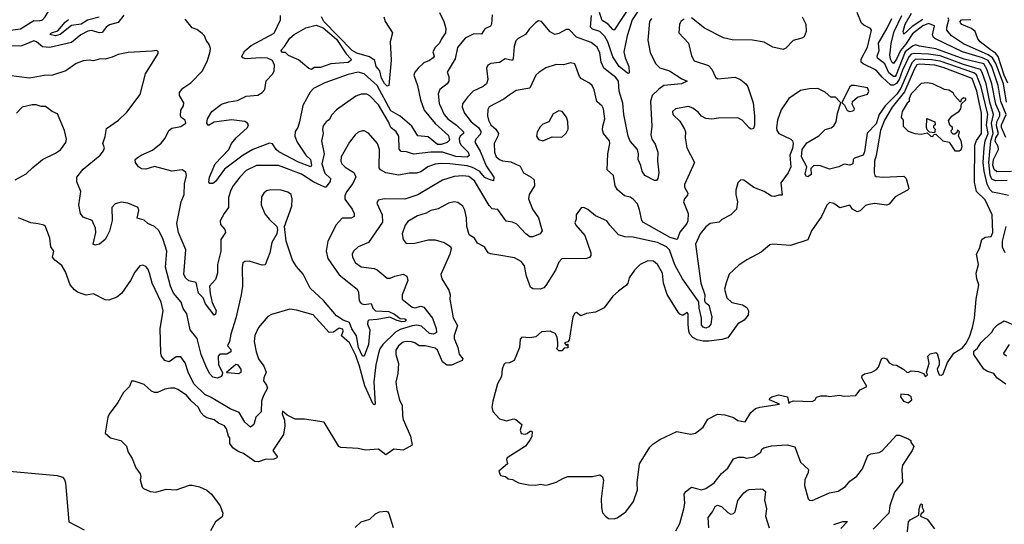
# Model space of a CAD drawing. Extents: x 1552294 to 1694791, y 811929 to 917222.
# Tile 562 of 643: x 1668188 to 1674956, y 869779 to 873246. Entities that reach past the tile are written whole.
import ezdxf

# ---------------------------------------------------------------- set-up
doc = ezdxf.new("R2010")
doc.units = 0

msp = doc.modelspace()

# ---------------------------------------------------------------- linework, layer by layer
at = {"layer": '0CON10XD'}
for points in [[(1668125, 873175.4), (1668195, 873182.5), (1668285, 873240), (1668321.5, 873238.5), (1668344.2, 873245), (1668364.7, 873265.3), (1668395, 873318.2), (1668455, 873319.6), (1668503.2, 873375), (1668510.9, 873425), (1668490.4, 873475), (1668514.8, 873585), (1668514.2, 873635), (1668507.2, 873655), (1668435, 873778.9), (1668403.1, 873815), (1668365.3, 873845), (1668307.4, 873867.4), (1668275, 873895.6), (1668240.3, 873910.3), (1668214.1, 873924.1), (1668191.1, 873951.1), (1668160.5, 874000.5)], [(1671073.8, 873295), (1671104.6, 873234.6), (1671117.8, 873185), (1671114.5, 873155.5), (1671087.8, 873115), (1671074.4, 873085), (1671044.7, 873055.3), (1671027.8, 873025), (1671036.5, 872995), (1671030.5, 872985), (1671005, 872965.5), (1670965, 872950), (1670926.3, 872913.7), (1670904.3, 872885), (1670896.9, 872865), (1670922.5, 872795), (1670942.2, 872695), (1670968.9, 872625), (1671043, 872533), (1671135, 872450.7), (1671142.1, 872417.9), (1671127, 872403), (1671085, 872389.3), (1671059.7, 872389.7), (1670995, 872442.3), (1670925, 872449.4), (1670883.8, 872513.8), (1670802.8, 872582.8), (1670740.4, 872620.4), (1670645, 872795.2), (1670556.1, 872873.9), (1670514.7, 872885.3), (1670445, 872870), (1670285, 872811.5), (1670207.2, 872772.8), (1670185, 872749.2), (1670135, 872656.7), (1670112.5, 872545), (1670100.5, 872505), (1670082.6, 872477.4), (1670078.8, 872445), (1670095, 872404.4), (1670156.2, 872316.2), (1670187.5, 872285), (1670193.7, 872246.3), (1670188.8, 872235), (1670105, 872267.6), (1669969.4, 872339.4), (1669950.6, 872355), (1669925, 872392.5), (1669905, 872397.6), (1669791.5, 872355), (1669725, 872316.1), (1669595, 872218.9), (1669535, 872134.2), (1669515, 872120), (1669495, 872120), (1669489.3, 872129.3), (1669492.1, 872165), (1669531.8, 872255), (1669625, 872353.6), (1669644.2, 872395), (1669675.4, 872435), (1669754.4, 872505), (1669760, 872525), (1669755, 872535.6), (1669736.6, 872546.6), (1669645, 872557.4), (1669525, 872541.4), (1669485, 872520), (1669474.7, 872534.7), (1669478.4, 872565), (1669509.2, 872615), (1669574.8, 872665.2), (1669625, 872683.1), (1669685, 872691.2), (1669745, 872721.2), (1669825, 872728.1), (1669855.5, 872745), (1669872.6, 872767.4), (1669883.3, 872826.7), (1669927.4, 872875), (1669936.7, 872895), (1669940, 872935), (1669925.4, 872965), (1669892.6, 872982.6), (1669845, 872985.3), (1669745, 872978.2), (1669718.8, 872985), (1669714.4, 872995), (1669736.6, 873033.4), (1669780.5, 873069.5), (1669937.1, 873152.9), (1669980, 873245), (1669981.2, 873275)], [(1672435, 873300.8), (1672398.1, 873245), (1672363.5, 873136.5), (1672340.8, 873025), (1672350, 872985), (1672374.5, 872925), (1672377.3, 872882.7), (1672375, 872877.5), (1672365, 872879.2), (1672309.5, 872925), (1672265, 872992.3), (1672230.9, 873095), (1672211, 873131), (1672175, 873164.3), (1672125, 873182.3), (1672111.7, 873195), (1672118.3, 873275)], [(1672380.7, 873335), (1672275, 873174.8), (1672265, 873178.7), (1672233, 873215), (1672191.9, 873241.9), (1672174.3, 873295)], [(1674975, 872141.5), (1674895, 872139.3), (1674870.1, 872150.1), (1674858.7, 872178.7), (1674849.1, 872265), (1674863.1, 872415), (1674879.2, 872465), (1674866.7, 872535), (1674880.8, 872595), (1674855, 872679.6), (1674830.3, 872805), (1674803.7, 872883.7), (1674790.9, 872905), (1674675, 872937.6), (1674515, 872997.2), (1674435, 873009.9), (1674335.7, 873014.3), (1674315, 873009), (1674298.4, 872991.6), (1674255, 872898.9), (1674233.9, 872836.1), (1674215, 872807), (1674195, 872796.8), (1674176.5, 872796.5), (1674115, 872850.8), (1674075, 872900.5), (1673985, 872942), (1673970.8, 872955), (1673972.5, 872975), (1674015, 873056.9), (1674043.6, 873173.6), (1674036.5, 873186.5), (1673989.5, 873209.5), (1673975, 873223.1), (1673945.3, 873295)], [(1674395, 873248.5), (1674321.5, 873198.5), (1674265, 873146.7), (1674259.8, 873165), (1674274.8, 873214.8), (1674318, 873292)], [(1668905, 873277.5), (1668865, 873226.9), (1668805, 873211.1), (1668783.1, 873195), (1668755, 873157.9), (1668735, 873156.5), (1668685, 873172.3), (1668657.5, 873167.5), (1668608.6, 873141.4), (1668545, 873089.6), (1668395, 873055.9), (1668345, 873059.2), (1668305, 873095.3), (1668285, 873100), (1668203.3, 873066.7), (1668135, 873063.6)], [(1672755, 873251.1), (1672735, 873235.6), (1672722.7, 873215), (1672718.6, 873155), (1672784.2, 873085), (1672805, 872997.5), (1672824.3, 872964.3), (1672922, 872932), (1672945.4, 872905.4), (1672971.7, 872851.7), (1672985, 872840.6), (1673105, 872851.9), (1673145, 872834), (1673178.8, 872805), (1673192, 872785), (1673229.4, 872675), (1673239.1, 872585), (1673238.7, 872521.3), (1673232, 872498), (1673216, 872494), (1673205, 872500), (1673152.9, 872555), (1673125, 872571.1), (1672990.9, 872569.1), (1672945, 872562.5), (1672905, 872568), (1672874.4, 872584.4), (1672851.3, 872611.3), (1672815, 872637.5), (1672785, 872650), (1672695.4, 872634.6), (1672674.5, 872615), (1672677.5, 872595), (1672725, 872550), (1672758.6, 872495), (1672764.2, 872475), (1672761.4, 872435), (1672774.4, 872365), (1672825.6, 872265), (1672757.5, 872115), (1672758.6, 872095), (1672781.1, 872055), (1672778.9, 872041.1), (1672757.8, 872015), (1672751.8, 871995), (1672783.5, 871915), (1672781.4, 871865), (1672774.2, 871845), (1672725, 871785.6), (1672709.4, 871740.6), (1672704.2, 871735.8), (1672659, 871749), (1672475, 871852.2), (1672465, 871866.7), (1672449.2, 871940.8), (1672435, 871981.6), (1672405, 872013.3), (1672385, 872026.8), (1672345, 872036.9), (1672296.5, 872076.5), (1672281.9, 872105), (1672270.6, 872175), (1672227.1, 872215), (1672231.4, 872325), (1672245.4, 872395.4), (1672241.1, 872415), (1672202, 872465), (1672195, 872490), (1672195.7, 872515), (1672210.6, 872565), (1672201.4, 872635), (1672192.1, 872652.1), (1672154, 872685), (1672136.7, 872765), (1672123.3, 872795), (1672105, 872810.9), (1672049.3, 872839.3), (1672035.3, 872855.3), (1672005, 872942.5), (1671975, 872950), (1671925, 872936.5), (1671875, 872937.8), (1671805, 872915.6), (1671755.4, 872884.6), (1671735.7, 872865), (1671694.4, 872775.6), (1671600.7, 872759.3), (1671552.9, 872727.1), (1671515, 872700.6), (1671415, 872648.1), (1671405, 872630), (1671402.9, 872585), (1671410, 872555), (1671426.6, 872525), (1671460, 872495), (1671478.9, 872465), (1671475.6, 872445), (1671448.5, 872395), (1671451.4, 872335), (1671464, 872305), (1671485.6, 872285), (1671506.7, 872276.7), (1671565, 872269.3), (1671628.9, 872238.9), (1671651.2, 872195), (1671704, 872165), (1671725.5, 872145.5), (1671725.8, 872105), (1671690, 872045), (1671685.5, 872015), (1671712.1, 871945), (1671753.5, 871885), (1671780, 871795), (1671765, 871774), (1671715, 871754), (1671695, 871754.3), (1671667.1, 871775), (1671605, 871840.9), (1671575, 871854.6), (1671531.9, 871861.9), (1671475, 871941.4), (1671435, 871945.7), (1671415, 871970), (1671315, 872140.2), (1671275, 872168.3), (1671235, 872174.2), (1671175, 872168.9), (1671095, 872144.6), (1670925, 872043.2), (1670835, 872012.1), (1670695, 872015.8), (1670652.7, 872007.3), (1670644, 871985), (1670679.5, 871905), (1670681.5, 871855), (1670585, 871715.8), (1670515.5, 871684.5), (1670483.8, 871655), (1670473.8, 871635), (1670475.7, 871615), (1670495.8, 871575), (1670535, 871548.5), (1670625, 871535.6), (1670645, 871527.1), (1670715, 871469.4), (1670735, 871470.5), (1670766, 871484), (1670825, 871498.9), (1670849.2, 871485), (1670855.5, 871455), (1670816.2, 871355), (1670816.9, 871325), (1670885, 871270.5), (1670905, 871266.4), (1670945, 871277.5), (1670965, 871271.5), (1671025.2, 871195.2), (1671050.3, 871125), (1671052, 871098), (1671033.6, 871086.4), (1671005, 871089.8), (1670950.2, 871140.2), (1670917.9, 871147.9), (1670885, 871143.5), (1670803.3, 871116.7), (1670770.5, 871099.5), (1670685.2, 871015), (1670664.7, 870985), (1670653.8, 870955), (1670635.8, 870874.2), (1670623, 870757), (1670632.5, 870605), (1670625, 870600), (1670615, 870610), (1670559.8, 870729.8), (1670524.3, 870865), (1670498.5, 870938.5), (1670455, 871026.4), (1670400.6, 871075), (1670412.6, 871105), (1670409.8, 871119.8), (1670385, 871126.6), (1670345, 871098.5), (1670315, 871096.9), (1670205, 871219.5), (1670091.2, 871251.2), (1670045, 871257.5), (1669919.5, 871220.5), (1669895, 871206.2), (1669829.7, 871130.3), (1669803.8, 871076.2), (1669800, 871035), (1669812.8, 870965), (1669830.8, 870915), (1669865.6, 870865), (1669881.5, 870825), (1669865.5, 870785), (1669864.6, 870765), (1669885.9, 870735.9), (1669892.5, 870715), (1669863.3, 870665), (1669851, 870625), (1669849, 870551), (1669811.1, 870515), (1669798.1, 870465), (1669775, 870445.7), (1669735, 870481.1), (1669696.3, 870546.3), (1669635, 870573), (1669505, 870649.8), (1669460, 870670), (1669385, 870743.1), (1669345.7, 870825), (1669325, 870889.2), (1669295, 870930), (1669265, 870930.6), (1669215, 870895.5), (1669185, 870904.4), (1669164, 870935), (1669158.9, 870955), (1669154.7, 871125), (1669175.5, 871245), (1669161.2, 871305), (1669099.4, 871435), (1669080, 871505), (1669068.1, 871535), (1669055, 871550), (1669035, 871560), (1669015, 871556), (1668979.3, 871510.7), (1668950.6, 871455), (1668888, 871365), (1668855, 871340.8), (1668800.3, 871319.7), (1668775, 871321.4), (1668695, 871362.9), (1668645, 871354.4), (1668625, 871360), (1668585, 871374), (1668565, 871390), (1668535.8, 871425), (1668503.6, 871513.6), (1668478, 871558), (1668430, 871595), (1668413.3, 871615), (1668422.5, 871655), (1668402.5, 871685), (1668396.7, 871745), (1668366.7, 871825), (1668355, 871833.8), (1668315, 871843.8), (1668265, 871850), (1668181.2, 871885)], [(1668735, 873264), (1668655, 873242.1), (1668610.8, 873215), (1668545, 873206), (1668467.8, 873145), (1668435, 873134.7), (1668396.2, 873145), (1668408, 873155), (1668450.9, 873169.1), (1668500.7, 873229.3), (1668525, 873248.7)], [(1672531.1, 873255), (1672517.7, 873235), (1672505.4, 873105), (1672522, 873022), (1672558.9, 872945), (1672589.2, 872915), (1672655, 872894.6), (1672739.3, 872839.3), (1672776.2, 872825), (1672737.5, 872805), (1672615, 872794), (1672580.3, 872769.7), (1672536.4, 872725), (1672523.8, 872685), (1672532.8, 872515), (1672525.5, 872454.5), (1672532.4, 872425), (1672555, 872390.5), (1672575.4, 872335), (1672572.3, 872277.7), (1672582.1, 872195), (1672574.5, 872155.5), (1672565, 872141.9), (1672550.9, 872140.9), (1672485, 872176.2), (1672467.1, 872205), (1672457.5, 872245), (1672439.4, 872285), (1672441.4, 872325), (1672435.6, 872355), (1672385, 872412), (1672371.5, 872445), (1672341.4, 872595), (1672333.6, 872673.6), (1672308.4, 872755), (1672302.9, 872825), (1672285, 872850.3), (1672203.4, 872913.4), (1672185.3, 872955), (1672175, 873018.6), (1672156.6, 873056.6), (1672115, 873088.7), (1672015, 873126.2), (1671965, 873180), (1671945, 873177.9), (1671895, 873151.1), (1671866.1, 873143.9), (1671833.2, 873163.2), (1671775, 873234), (1671755, 873238), (1671735, 873226.2), (1671689.7, 873180.3), (1671665, 873144), (1671615, 873117.5), (1671599.1, 873100.9), (1671586.8, 873063.2), (1671581.1, 872978.9), (1671575, 872965.8), (1671525, 872976.4), (1671485, 872953.3), (1671427.5, 872945), (1671405.6, 872934.4), (1671397, 872913), (1671406.5, 872835), (1671397.5, 872805), (1671375, 872786.2), (1671305.2, 872754.8), (1671265.5, 872715), (1671231.9, 872668.1), (1671229.5, 872645), (1671245.5, 872605), (1671290.8, 872545), (1671341.6, 872505), (1671357.8, 872477.8), (1671355, 872459.2), (1671323.9, 872425), (1671317.3, 872405), (1671353, 872343), (1671395, 872242.7), (1671446.9, 872165), (1671445, 872140), (1671409.5, 872150.5), (1671385, 872162.7), (1671349.7, 872205), (1671301, 872231), (1671265, 872241.4), (1671144.4, 872255.6), (1671085, 872258.4), (1671045, 872253.4), (1670994.3, 872235), (1670945, 872201.5), (1670915, 872192.9), (1670865, 872191.1), (1670795, 872178.5), (1670704, 872195), (1670667.5, 872215), (1670658.2, 872228.2), (1670660.9, 872355), (1670647.3, 872395), (1670585, 872465.8), (1670555, 872483.3), (1670543.6, 872483.6), (1670515, 872474.2), (1670494.2, 872455), (1670455.5, 872404.5), (1670398.5, 872305), (1670395.5, 872275), (1670403.3, 872255), (1670425, 872233.5), (1670485.4, 872195.4), (1670497.6, 872167.6), (1670478.2, 872121.8), (1670435, 872064.2), (1670423.2, 872035), (1670424.2, 872014.2), (1670472.7, 871945), (1670486.2, 871915), (1670486.9, 871895), (1670467.3, 871882.7), (1670405, 871882.9), (1670363.8, 871836.2), (1670306.2, 871723.8), (1670295.3, 871655), (1670305.3, 871605), (1670385, 871494), (1670507.5, 871395), (1670516.9, 871375), (1670521.5, 871315), (1670535, 871296.5), (1670555, 871290), (1670605, 871297.1), (1670615.9, 871265), (1670635, 871245.9), (1670725, 871241.6), (1670765, 871222.3), (1670802.5, 871192.5), (1670835, 871191.7), (1670848, 871185), (1670835, 871172.4), (1670815, 871170.9), (1670775, 871181.5), (1670733.4, 871203.4), (1670645, 871186.1), (1670588.1, 871181.9), (1670580.8, 871175), (1670578.4, 871155), (1670594.8, 871114.8), (1670584.8, 871015), (1670556, 870934), (1670545, 870933.9), (1670516.4, 870995), (1670504, 871075), (1670471.8, 871121.8), (1670455.8, 871165.8), (1670411.5, 871181.5), (1670365, 871211.9), (1670276.8, 871316.8), (1670185, 871401.2), (1670136.8, 871496.8), (1670090.8, 871550.8), (1670063.1, 871595), (1670020.5, 871725), (1670008.9, 871825), (1670058.1, 871965), (1670062, 872015), (1670055.4, 872045.4), (1670031.7, 872061.7), (1669985, 872074.4), (1669915, 872077.1), (1669885, 872071.2), (1669865.9, 872054.1), (1669851.2, 872028.8), (1669848.6, 871975), (1669873.4, 871913.4), (1669903.8, 871875), (1669956.2, 871825), (1669961.2, 871805), (1669956.2, 871775), (1669922.5, 871715), (1669908, 871645), (1669875, 871561.2), (1669855, 871560), (1669765, 871587.8), (1669735, 871585.8), (1669722.9, 871575), (1669717.4, 871542.6), (1669720, 871415), (1669710.8, 871355), (1669673.1, 871195), (1669638.9, 871085), (1669631.4, 871035), (1669617.5, 871005), (1669639.3, 870979.3), (1669640.5, 870965), (1669611.2, 870948.8), (1669565, 870947.1), (1669553.7, 870935), (1669554.7, 870875), (1669581.7, 870821.7), (1669580, 870805), (1669572.5, 870795), (1669547.1, 870782.9), (1669515, 870791.1), (1669492.5, 870815), (1669467.7, 870867.7), (1669436.1, 870945), (1669408, 871055), (1669360.6, 871115), (1669337.3, 871225), (1669312.6, 871262.6), (1669297.5, 871305), (1669245, 871367.1), (1669225.7, 871415.7), (1669191.4, 871545), (1669200.4, 871655), (1669175, 871736.2), (1669145, 871798), (1669115, 871825.7), (1669070, 871845), (1669045, 871868), (1668995, 871882.5), (1669007.8, 871935), (1669003.8, 871955), (1668932.5, 871985), (1668885, 871993.3), (1668845, 871980.6), (1668821.9, 871955), (1668824, 871866), (1668805, 871793.8), (1668787.5, 871757.5)], [(1671435, 873279.2), (1671431.4, 873215), (1671425, 873200.9), (1671385.4, 873184.6), (1671362.7, 873147.3), (1671310, 873150), (1671250.3, 873119.7), (1671196.8, 873055), (1671181.6, 872978.4), (1671127.5, 872885), (1671137.5, 872855), (1671138.6, 872825), (1671125.8, 872805), (1671075, 872766.9), (1671064, 872736), (1671070.4, 872670.4), (1671104.8, 872594.8), (1671130, 872565), (1671191.5, 872521.5), (1671239.6, 872475), (1671238.5, 872465), (1671215.3, 872445), (1671209.2, 872430.8), (1671212.2, 872405), (1671223.5, 872385), (1671270.4, 872335), (1671276.7, 872313.3), (1671265, 872302), (1671185, 872306.3), (1671095, 872336), (1671015, 872335.6), (1670895, 872321.9), (1670847.6, 872337.6), (1670810.5, 872340.5), (1670797.2, 872357.2), (1670795, 872445.7), (1670775.4, 872475), (1670739.6, 872505), (1670723.3, 872545), (1670655, 872660.4), (1670595, 872723.8), (1670574.6, 872734.6), (1670535, 872735.4), (1670499.2, 872720.8), (1670365, 872626.7), (1670330.6, 872589.4), (1670318.6, 872561.4), (1670294, 872545), (1670275, 872516.2), (1670268.9, 872495), (1670273.5, 872465), (1670261.8, 872415), (1670281.6, 872325), (1670264.8, 872255), (1670285, 872192.7), (1670324.6, 872155), (1670322.5, 872135), (1670293.5, 872096.5), (1670285, 872095.4), (1670210.3, 872130.2), (1670125, 872185.2), (1669966.3, 872243.7), (1669815, 872243.4), (1669745, 872209.7), (1669701.6, 872165), (1669654.8, 872105.2), (1669638.8, 872075), (1669624.2, 872025), (1669624.4, 871955), (1669593.1, 871915), (1669566.9, 871865), (1669568.3, 871838.3), (1669599.2, 871805), (1669602.9, 871785), (1669570, 871735), (1669570.8, 871655), (1669547.8, 871565), (1669548.5, 871505), (1669535, 871461.2), (1669493.2, 871415), (1669497.5, 871365), (1669511.9, 871301.9), (1669537.9, 871247.9), (1669535, 871223.3), (1669525, 871216.2), (1669464.5, 871295), (1669448.6, 871335), (1669416.8, 871366.8), (1669401.3, 871441.3), (1669352, 871452), (1669330.6, 871470.6), (1669316, 871496), (1669330, 871665), (1669280.5, 871785), (1669269.5, 871845), (1669298.8, 871995), (1669319.5, 872045), (1669321.5, 872118.5), (1669334.4, 872175), (1669329.7, 872199.7), (1669305.8, 872215.8), (1669233.8, 872206.2), (1669115, 872237.5), (1669055, 872218.9), (1669025, 872220.8), (1669004.8, 872234.8), (1668985.4, 872265), (1668983.1, 872285), (1668995, 872297.5), (1669023.7, 872316.3), (1669100.5, 872349.5), (1669161.5, 872398.5), (1669187.3, 872432.7), (1669214.5, 872485), (1669235, 872502.1), (1669295, 872512.8), (1669329.6, 872535), (1669325, 872556.7), (1669298.8, 872575), (1669293.8, 872585), (1669296.2, 872625), (1669313.8, 872655), (1669316.7, 872675), (1669286.7, 872725), (1669286.7, 872745), (1669310, 872775), (1669365, 872811.9), (1669445.6, 872895), (1669479.1, 872965), (1669497.7, 873027.7), (1669499.5, 873049.5), (1669491.2, 873075), (1669470, 873105), (1669458, 873135), (1669442.1, 873152.1), (1669405, 873180), (1669375, 873190.6), (1669325, 873250.8)], [(1670691.2, 873265), (1670700, 873235), (1670751.1, 873155), (1670734.5, 873095), (1670742.4, 872967.6), (1670725, 872794), (1670715, 872788.6), (1670695, 872807.9), (1670675, 872845.5), (1670664.3, 872894.3), (1670639.1, 872925), (1670629.5, 872965), (1670591.8, 872991.8), (1670505, 873017.3), (1670474, 873034), (1670279.7, 873235), (1670263.2, 873265)], [(1673566.7, 873265), (1673591.1, 873215), (1673594.3, 873165), (1673580.3, 873129.7), (1673565, 873120), (1673505, 873103.1), (1673455, 873050), (1673435, 873040.8), (1673365, 873056.7), (1673305, 873093.1), (1673225, 873105.6), (1673085, 873107.1), (1673025, 873122.5), (1672895, 873189.2), (1672805, 873259.1)], [(1675005, 872204.2), (1674905, 872202), (1674885, 872216.3), (1674877.8, 872247.8), (1674881.2, 872285), (1674916.2, 872355), (1674914.3, 872375), (1674892.3, 872412.3), (1674897.5, 872435), (1674915.3, 872465), (1674901.8, 872518.2), (1674905.3, 872545), (1674925.6, 872585), (1674925, 872604.4), (1674897.2, 872665), (1674870.1, 872805), (1674835.8, 872905.8), (1674815, 872943.2), (1674680.7, 872975), (1674485, 873046.8), (1674373.8, 873063.9), (1674345, 873073.9), (1674325, 873065.2), (1674273.6, 873025), (1674212, 872868), (1674205, 872857.1), (1674195, 872855.4), (1674161.6, 872881.6), (1674135, 872943), (1674085, 872982.9), (1674081.3, 872995), (1674095.2, 873035), (1674091.7, 873085), (1674151.1, 873188.9), (1674181.5, 873255)], [(1674965.8, 872435.8), (1674936.1, 872505), (1674935.6, 872525), (1674968.6, 872595), (1674930.9, 872685), (1674914, 872795), (1674869.4, 872925), (1674845.1, 872965.1), (1674805, 872983.7), (1674668.4, 873025), (1674483.6, 873115), (1674470, 873125), (1674463.1, 873143.1), (1674476.9, 873205), (1674435, 873219.7), (1674395, 873204.4), (1674325, 873150.1), (1674276.8, 873075), (1674241.2, 873035), (1674215, 872974.7), (1674195, 872946.2), (1674185, 872951.5), (1674174.5, 872975), (1674169.5, 873005), (1674173.1, 873036.9), (1674178.3, 873085), (1674199.7, 873165), (1674251, 873275)], [(1674970.8, 872680.7), (1674949, 872805), (1674897, 872945), (1674875.3, 872985), (1674845, 873005.1), (1674675, 873079.7), (1674591.6, 873135), (1674561.7, 873175), (1674561.5, 873195), (1674575.2, 873245), (1674569.2, 873259.2)], [(1674860.3, 873040.3), (1674788.7, 873095), (1674774.7, 873115), (1674755.6, 873165), (1674729.4, 873185), (1674664.1, 873214.1), (1674653.6, 873225), (1674652.2, 873235), (1674661.9, 873245), (1674725, 873248.4)], [(1670195, 872904.3), (1670175, 872910), (1670105, 872970), (1670035, 873000), (1670015, 873020), (1669995, 873020), (1669982.5, 873035), (1670008.6, 873061.4), (1670045, 873120.6), (1670075.6, 873145), (1670155, 873190.5), (1670225, 873207.7), (1670275, 873191.4), (1670365, 873111.5), (1670432.8, 873012.8), (1670465.9, 872975), (1670464.6, 872965), (1670445, 872952.6), (1670326.6, 872943.4), (1670255, 872917.1), (1670213, 872917), (1670195, 872904.3)], [(1668787.5, 871757.5), (1668775.6, 871735), (1668736.9, 871705), (1668707.9, 871697.9), (1668694.3, 871705), (1668710.8, 871785), (1668708.5, 871815), (1668685.9, 871865.9), (1668625, 871890), (1668605.3, 871915.3), (1668595.3, 871975), (1668608.6, 872065), (1668582, 872132), (1668581.5, 872165), (1668625, 872218.5), (1668741.9, 872315), (1668765.5, 872345), (1668771.9, 872365), (1668760.8, 872395), (1668776.8, 872443.2), (1668785, 872498), (1668867.5, 872555), (1668925, 872611.4), (1669016.6, 872733.4), (1669054, 872875), (1669140, 873015), (1669140, 873025), (1669130, 873035), (1669099.7, 873030.3), (1668935, 873020.8), (1668865, 873008.2), (1668825, 872988.6), (1668775.5, 872974.5), (1668745, 872977.3), (1668695, 872964.4), (1668665, 872968.5), (1668625, 872963.6), (1668576, 872945), (1668505, 872895.5), (1668415, 872864.6), (1668356.4, 872863.6), (1668255, 872845.5), (1668115, 872862.9)], [(1674980.4, 872810.4), (1674954.3, 872865.7), (1674912.6, 872992.6), (1674896.1, 873016.1), (1674860.3, 873040.3)], [(1674985, 872037.9), (1674922.8, 872052.8), (1674875, 872060.8), (1674855, 872078.8), (1674837.3, 872117.3), (1674816.3, 872205), (1674811.4, 872265), (1674816, 872365), (1674824.4, 872415), (1674845.6, 872465), (1674833.1, 872525), (1674842.6, 872595), (1674797.5, 872785), (1674765, 872868.2), (1674745, 872880.7), (1674515, 872960.4), (1674455, 872970.7), (1674345, 872975.9), (1674320.1, 872949.9), (1674243.6, 872776.4), (1674215.8, 872734.2), (1674137.6, 872655), (1674095.3, 872594.7), (1674075, 872530.9), (1674013.2, 872466.8), (1673995, 872338.8), (1673985.4, 872314.6), (1673925.6, 872295), (1673917.5, 872285), (1673914.4, 872255), (1673895, 872246.1), (1673855, 872254.6), (1673818, 872235), (1673755, 872220), (1673692.7, 872242.7), (1673646.4, 872243.6), (1673626.9, 872223.1), (1673627.7, 872182.3), (1673605, 872166.2), (1673595, 872168.8), (1673588, 872185), (1673597.5, 872235), (1673562.5, 872305), (1673565.5, 872354.5), (1673598.9, 872401.1), (1673680.8, 872449.2), (1673725, 872492.9), (1673765, 872502.2), (1673783.4, 872516.6), (1673800.4, 872545), (1673809.7, 872605), (1673832.5, 872675), (1673822.5, 872685), (1673795, 872714), (1673764.4, 872714.4), (1673725, 872748), (1673675, 872773.8), (1673615, 872772), (1673555, 872760), (1673475.6, 872704.4), (1673422.4, 872627.6), (1673397.8, 872555), (1673390, 872505), (1673392.9, 872485), (1673405.8, 872465), (1673488.8, 872425), (1673498.8, 872415), (1673504, 872395), (1673499.1, 872360.9), (1673482.5, 872315), (1673488.1, 872235), (1673470.6, 872195), (1673420, 872125), (1673428.3, 872041.7), (1673405, 872041.2), (1673375, 872030.8), (1673355, 872034.3), (1673305, 872065.6), (1673235, 872094.3), (1673165, 872143.3), (1673145, 872146.2), (1673124, 872125), (1673110.8, 872075), (1673110.8, 872045), (1673122.5, 871995), (1673115.4, 871944.6), (1673075.6, 871904.4), (1673015, 871874.3), (1672995, 871856), (1672935, 871846.7), (1672905, 871823.8), (1672864.7, 871775), (1672833.4, 871705), (1672868.7, 871435), (1672896.2, 871355), (1672894.6, 871314.6), (1672898.6, 871305), (1672925.7, 871285), (1672944.4, 871205), (1672939.3, 871155), (1672925, 871135.2), (1672905, 871127.3), (1672885, 871134), (1672875, 871150.6), (1672874.6, 871195), (1672859.1, 871265), (1672857, 871307), (1672743.3, 871465), (1672691.5, 871561.5), (1672653.4, 871665), (1672632.9, 871685), (1672570.9, 871715), (1672475, 871736.4)], [(1672275, 869816.2), (1672295, 869823.3), (1672355, 869863.8), (1672406, 869935), (1672433.6, 870016.4), (1672432, 870065), (1672449.2, 870195), (1672520, 870310), (1672539.7, 870330.3), (1672588.8, 870361.2), (1672705, 870417.5), (1672798.3, 870398.3), (1672832.5, 870405), (1672885, 870446), (1672919.1, 870500.9), (1672985, 870535.3), (1673035, 870532), (1673093.9, 870513.9), (1673125, 870492), (1673175, 870484.2), (1673212.7, 870547.3), (1673246.2, 870575), (1673275, 870584.4), (1673410, 870605), (1673342.5, 870635), (1673343.8, 870645), (1673358.8, 870655), (1673405, 870668), (1673466, 870655), (1673475, 870610), (1673481.7, 870618.3), (1673507, 870627), (1673636.1, 870623.9), (1673656.4, 870633.6), (1673665, 870652.5), (1673695, 870661.2), (1673735, 870662.5), (1673755, 870656.7), (1673824, 870666), (1673855, 870658.7), (1673935.9, 870664.1), (1673965.9, 870704.1), (1674010, 870725), (1673977.5, 870785), (1673979.5, 870800.5), (1673995, 870812), (1674045.8, 870824.2), (1674077.7, 870842.3), (1674091.4, 870858.6), (1674111.2, 870915), (1674125, 870923.8), (1674146.7, 870916.7), (1674165, 870887.5), (1674190, 870875), (1674215, 870872.5), (1674265, 870843.3), (1674285, 870823.8), (1674295, 870821.2), (1674316.4, 870833.6), (1674365, 870830), (1674400, 870815), (1674415, 870792.5), (1674427.5, 870805), (1674420, 870825), (1674438.8, 870885), (1674430.8, 870935), (1674445, 870949.4), (1674485, 870960), (1674495, 870952.5), (1674507.1, 870905), (1674507.1, 870875), (1674494.2, 870845), (1674495.9, 870835.9), (1674507, 870807), (1674525, 870803.3), (1674535, 870812.5), (1674565, 870890), (1674608.8, 870955), (1674669.1, 870990.9), (1674695, 871025.7), (1674718, 871075), (1674737.6, 871132.4), (1674749.7, 871195), (1674761.1, 871325), (1674780, 871425), (1674767.3, 871465), (1674763, 871505), (1674778.7, 871565), (1674765.3, 871635), (1674785.3, 871675), (1674800.6, 871735), (1674825, 871752.5), (1674865, 871757.3), (1674877.5, 871785), (1674872.2, 871905), (1674825, 872008), (1674765.3, 872065.3), (1674750.2, 872130.2), (1674754, 872385), (1674764.3, 872415.7), (1674799.3, 872465), (1674799, 872539), (1674798.5, 872605), (1674767, 872755), (1674735, 872842.4), (1674535, 872917.2), (1674477, 872933), (1674375, 872941.3), (1674355, 872935.6), (1674335, 872905.2), (1674269.5, 872750.5), (1674184.6, 872645.4), (1674131.8, 872555), (1674105, 872485.4), (1674075.7, 872314.3), (1674063.4, 872275), (1674062.2, 872195), (1674066.1, 872176.1), (1674075, 872169.2), (1674122.5, 872165), (1674265, 872170.4), (1674280, 872155), (1674298, 872095), (1674298.8, 872085), (1674290, 872075), (1674205, 872028.9), (1674165, 871978.6), (1674145, 871972.5), (1674065, 871982.5), (1674025, 871977.1), (1674000.6, 871969.4), (1673965, 871933.3), (1673945, 871927.1), (1673912, 871945), (1673895, 871972.5), (1673825, 871953.1), (1673785, 871984.3), (1673755, 871991.2), (1673735, 871972), (1673698.1, 871895), (1673630.6, 871795), (1673605.5, 871734.5), (1673486.1, 871693.9), (1673365, 871704), (1673345, 871698.8), (1673285, 871648.6), (1673185, 871595.6), (1673131.4, 871558.6), (1673065, 871498.8), (1673045, 871437.5), (1673033.1, 871395), (1673048, 871335), (1673084, 871304), (1673156.4, 871286.4), (1673185, 871268), (1673198, 871245), (1673196.2, 871215), (1673168.3, 871181.7), (1673124.5, 871155.5), (1673055, 871060.6), (1673015, 871048.1), (1672925, 871037.1), (1672885, 871037.1), (1672845, 871045.7), (1672815, 871062.5), (1672794.5, 871084.5), (1672786.5, 871105), (1672781.9, 871155), (1672783.8, 871225), (1672775, 871233.8), (1672745, 871214), (1672725, 871222.5), (1672715, 871236), (1672638.8, 871358.8), (1672613.8, 871435), (1672607.5, 871505), (1672572.9, 871565), (1672545, 871588.1), (1672505, 871590.5), (1672452, 871565), (1672412.9, 871525), (1672376.8, 871473.2), (1672367.5, 871435), (1672357.9, 871422.1), (1672305, 871380), (1672264.5, 871345.5), (1672205, 871267.5), (1672145, 871237.5), (1672085, 871226.7), (1672045, 871212.5), (1672015, 871233.3), (1672005, 871230), (1671990, 871205), (1671965, 871043.3), (1671955, 871032.5), (1671932.5, 871025), (1671945, 871010), (1671956.1, 871016.1), (1671955, 870992.5), (1671931.7, 870988.3), (1671915, 870970), (1671895, 870970), (1671880, 870985), (1671887.5, 871002.5), (1671887.5, 871025), (1671882.5, 871065), (1671869.5, 871089.5), (1671835, 871105.8), (1671775, 871102.5), (1671735, 871067.5), (1671695, 871060), (1671640, 871065), (1671628.3, 871051.7), (1671622.5, 870995), (1671586.1, 870903.9), (1671555, 870887.5), (1671525, 870886.7), (1671515, 870877.5), (1671504.4, 870845), (1671500, 870795), (1671471.4, 870745), (1671441.2, 870625), (1671433.8, 870585), (1671440, 870555), (1671485, 870504), (1671535, 870489.2), (1671585, 870503.3), (1671598.3, 870498.3), (1671640, 870465), (1671628.8, 870425), (1671635, 870403.3), (1671661.7, 870398.3), (1671677, 870403), (1671695, 870420), (1671705, 870420), (1671710, 870415), (1671707.5, 870385), (1671700, 870365), (1671665, 870316.2), (1671538.8, 870235), (1671533.8, 870225), (1671540, 870195), (1671482.5, 870145), (1671493.6, 870113.6), (1671526.4, 870106.4), (1671545, 870092.5), (1671575, 870086), (1671617.5, 870065), (1671685, 870049.2), (1671735, 870047.5), (1671765, 870054.3), (1671805, 870048.9), (1671825, 870052.2), (1671875, 870068.1), (1671925, 870096.9), (1671955, 870106.9), (1672125, 870108.6), (1672175, 870120), (1672193.3, 870105), (1672201.7, 870081.7), (1672184.3, 869955), (1672186.1, 869893.9), (1672195, 869857.5), (1672214.1, 869834.1), (1672235, 869820), (1672275, 869816.2)], [(1673895, 872616.4), (1673915, 872621.1), (1673923.8, 872625), (1673925.6, 872635), (1673910.8, 872665), (1673913.3, 872685), (1673947.1, 872712.9), (1674015.4, 872735), (1674024.7, 872755), (1674015, 872777.5), (1673925, 872793.8), (1673905, 872793.3), (1673893.9, 872786.1), (1673838.3, 872678.3), (1673858, 872658), (1673875, 872623.3), (1673895, 872616.4)], [(1674645, 872344.5), (1674660, 872355), (1674665.5, 872375.5), (1674660, 872415), (1674640, 872445), (1674647.5, 872475), (1674635, 872490), (1674628.3, 872471.7), (1674615, 872460), (1674605, 872460), (1674591.7, 872471.7), (1674590, 872485), (1674600, 872495), (1674600, 872505), (1674581.7, 872521.7), (1674573, 872553), (1674595, 872582.5), (1674645, 872617.5), (1674656.7, 872635), (1674662.5, 872667.5), (1674690, 872695), (1674690, 872705), (1674675, 872710), (1674660, 872695), (1674655, 872680), (1674612.5, 872725), (1674603, 872743), (1674575, 872762.5), (1674545, 872766.7), (1674463.7, 872806.3), (1674425, 872813.1), (1674383.1, 872806.9), (1674315, 872736), (1674302.5, 872705), (1674302.5, 872685), (1674287, 872673), (1674253.3, 872615), (1674247.5, 872575), (1674260, 872555), (1674260, 872515), (1674295, 872480), (1674340, 872465), (1674385, 872458.8), (1674425, 872470), (1674450, 872445), (1674465, 872443.3), (1674471.7, 872458.3), (1674485, 872460), (1674533.3, 872415), (1674575.9, 872405.9), (1674615, 872346), (1674645, 872344.5)], [(1668279.5, 872230.5), (1668345, 872285.8), (1668435, 872329.2), (1668467.9, 872352.1), (1668506.4, 872403.6), (1668509.4, 872425), (1668495.6, 872485.6), (1668449.3, 872599.3), (1668412.5, 872615), (1668365, 872648.8), (1668335, 872649.2), (1668302.2, 872662.2), (1668275, 872662.5), (1668205, 872644.5), (1668165.8, 872605)], [(1671785, 872414.3), (1671849.1, 872440.9), (1671915, 872440), (1671944.4, 872465.6), (1671957.8, 872495), (1671955, 872547.5), (1671946.1, 872576.1), (1671916.7, 872615), (1671895, 872619.2), (1671855, 872599.2), (1671825, 872544.2), (1671785, 872528), (1671765, 872510), (1671745, 872472.5), (1671741.2, 872445), (1671755, 872423.8), (1671785, 872414.3)], [(1674475, 872470), (1674442.5, 872472.5), (1674425, 872490), (1674420, 872505), (1674423, 872567), (1674477.5, 872545), (1674480, 872525), (1674470, 872515), (1674470, 872505), (1674480, 872495), (1674475, 872470)], [(1668156.7, 872145), (1668232.3, 872187.7), (1668279.5, 872230.5)], [(1672475, 871736.4), (1672405, 871752.7), (1672347.5, 871755), (1672305, 871769.2), (1672243.5, 871833.5), (1672223.3, 871865), (1672145, 871898.8), (1672092.7, 871942.7), (1672065, 871956.2), (1672046.4, 871953.6), (1672012.5, 871905), (1672012.5, 871875), (1672005, 871850), (1672010, 871835), (1672073.6, 871763.6), (1672114.6, 871645), (1672114.4, 871625), (1672105, 871611.4), (1672085, 871605.6), (1671915, 871603.8), (1671895, 871580), (1671871.9, 871525), (1671805, 871420), (1671790.6, 871405), (1671765, 871394.1), (1671715, 871397.1), (1671699.2, 871409.2), (1671670.9, 871485), (1671657.1, 871555), (1671635.4, 871585.4), (1671589.7, 871609.7), (1671480.6, 871629.4), (1671425, 871637.1), (1671408.8, 871645), (1671383.8, 871685), (1671335, 871711.2), (1671314.2, 871744.2), (1671277.8, 871767.8), (1671260.6, 871825), (1671259.2, 871885), (1671247, 871937), (1671233.8, 871965), (1671200.5, 871990.5), (1671175, 871994), (1671135, 871985.8), (1671065, 871947.1), (1671015, 871935.5), (1670982.2, 871917.8), (1670922.1, 871897.9), (1670855, 871858.9), (1670838.1, 871835), (1670817.1, 871775), (1670824.2, 871735), (1670845, 871708), (1670905, 871710.5), (1670995, 871733.1), (1671045, 871733.1), (1671106.5, 871716.5), (1671148.3, 871688.3), (1671153.3, 871675), (1671145.8, 871635), (1671084, 871495), (1671090, 871465), (1671138.3, 871388.3), (1671147.8, 871355), (1671145.7, 871325.7), (1671167.3, 871197.3), (1671196.9, 871145), (1671175, 871076.7), (1671175.5, 871055), (1671199.6, 870995), (1671209.1, 870949.1), (1671234.3, 870915), (1671229.2, 870905), (1671156.6, 870873.4), (1671123.1, 870873.1), (1671095, 870895.4), (1671059.6, 870975), (1671045, 870989.5), (1670975, 871006.2), (1670935, 871005.5), (1670905, 871025.8), (1670882.1, 871032.1), (1670845, 871035.6), (1670825, 871029.5), (1670791.5, 871005), (1670773.3, 870975), (1670774.4, 870945.6), (1670793, 870883), (1670788.5, 870815), (1670774.3, 870755), (1670780, 870705), (1670797.8, 870635), (1670816.4, 870595), (1670818.5, 870525), (1670825, 870500), (1670873.3, 870385), (1670887, 870323), (1670825, 870288), (1670760, 870295), (1670705, 870256.7), (1670655, 870294.2), (1670565, 870288), (1670515, 870299.4), (1670395, 870306.2), (1670382.7, 870312.7), (1670281.5, 870481.5), (1670145, 870501.6), (1670081.2, 870501.2), (1670027.8, 870527.8), (1669995, 870557.5), (1669992.3, 870537.7), (1670008.6, 870495), (1670011.9, 870455), (1670001.2, 870395), (1669927.5, 870285), (1669958.8, 870245), (1669956.7, 870235), (1669935, 870226.9), (1669875.8, 870224.2), (1669830.7, 870209.3), (1669805, 870210), (1669726.2, 870265), (1669689.7, 870279.7), (1669654, 870305), (1669632.5, 870335), (1669633, 870373), (1669624.3, 870384.3), (1669610.4, 870435), (1669596.7, 870455), (1669554.3, 870474.3), (1669525, 870496.5), (1669475, 870510.6), (1669454.2, 870525), (1669435.6, 870545), (1669415.5, 870585), (1669366.4, 870626.4), (1669335, 870665.5), (1669275, 870705.7), (1669255, 870714.3), (1669224.4, 870715.6), (1669185, 870707.1), (1669135.7, 870684.3), (1669115, 870685.7), (1669095, 870693.8), (1669045, 870740), (1668975, 870763.3), (1668957.5, 870762.5), (1668943.3, 870725), (1668902.5, 870685), (1668864, 870615), (1668803.3, 870535), (1668793.3, 870515), (1668776.7, 870405), (1668812.3, 870372.3), (1668882.5, 870355), (1668922.5, 870315), (1668933.8, 870275), (1668961.7, 870231.7), (1668987.3, 870167.3), (1669016, 870125), (1669021.2, 870105), (1669016.7, 870085), (1669029.2, 870035), (1669038.8, 870025), (1669085, 870004.4), (1669125, 870000), (1669195, 870021.2), (1669265, 870016), (1669355, 870047.5), (1669375, 870048), (1669425, 870036.7), (1669475, 870013.1), (1669506.6, 869986.6), (1669565.4, 869905), (1669585.7, 869855), (1669580.5, 869829.5), (1669533.3, 869795), (1669498.8, 869735)], [(1674962.4, 871645), (1674943.5, 871683.5), (1674942, 871725), (1674969, 871825)], [(1674965, 870741.9), (1674903.6, 870785), (1674884.4, 870814.4), (1674835, 870830.3), (1674815, 870844), (1674746.7, 870945), (1674745, 870969.4), (1674771.1, 870988.9), (1674795, 871025.3), (1674870.7, 871099.3), (1674883.1, 871125), (1674909.8, 871150.2), (1674955, 871176.3), (1675025, 871146.7)], [(1674970.8, 870935), (1674954.6, 870945), (1674952.5, 870955), (1674990.8, 871015)], [(1669695, 870813.8), (1669615, 870820), (1669610, 870825), (1669675, 870880), (1669685, 870876.7), (1669708.1, 870845), (1669708.8, 870821.2), (1669695, 870813.8)], [(1674295, 870614.7), (1674320, 870635), (1674315, 870653.8), (1674295, 870668), (1674245, 870672.5), (1674243.1, 870655), (1674261.9, 870625), (1674295, 870614.7)], [(1672698, 869735), (1672724.4, 869785.6), (1672754, 869886), (1672759.4, 869925), (1672754.7, 869985), (1672767.1, 870005), (1672805, 870034.6), (1672875, 870016.7), (1672905, 870024.5), (1672960.6, 870065), (1673012.7, 870127.3), (1673055.6, 870165), (1673095, 870228.8), (1673129.1, 870240.9), (1673161.4, 870241.4), (1673185, 870234.6), (1673235, 870242.9), (1673281.2, 870275), (1673290, 870295), (1673302.5, 870305), (1673355, 870317.5), (1673464.1, 870325.9), (1673515, 870312), (1673554.6, 870205), (1673608.9, 870155), (1673606.7, 870135), (1673585.6, 870085.6), (1673583.1, 870045), (1673608, 869955), (1673615.8, 869945.8), (1673635, 869942.5), (1673755, 869994.4), (1673813.3, 870006.7), (1673865, 870039.4), (1673894.5, 870075.5), (1673940.9, 870109.1), (1673980, 870160), (1674017.1, 870252.9), (1674037.8, 870262.2), (1674095, 870272.3), (1674115, 870282.9), (1674215, 870391.9), (1674235, 870391.2), (1674300, 870365), (1674313.3, 870355), (1674314.1, 870344.1), (1674334.2, 870314.2), (1674323.3, 870285), (1674255.5, 870185), (1674250.9, 870155), (1674255, 870067.5), (1674200.9, 869999.1), (1674169.5, 869905), (1674160.8, 869855), (1674055, 869746.7)], [(1668068.3, 870148.3), (1668445, 870114.6), (1668482.9, 870102.9), (1668496.7, 870086.7), (1668502.4, 870065), (1668526.2, 869795), (1668632.1, 869742.1)], [(1672925.4, 869755), (1672919.3, 869825), (1672950.6, 869865), (1672968.7, 869901.3), (1672985, 869911.5), (1673011.8, 869901.8), (1673055, 869859.6), (1673075, 869847.8), (1673095, 869852.5), (1673105.6, 869865), (1673125, 869942), (1673165.8, 869995), (1673185, 870010.8), (1673202.1, 870017.9), (1673282.3, 870022.3), (1673295, 870020), (1673313.3, 870003.3), (1673307.1, 869945), (1673321.5, 869885), (1673315.4, 869835), (1673340, 869755)], [(1674279.2, 869625), (1674296.7, 869795), (1674309.5, 869810.5), (1674368.3, 869841.7), (1674370, 869885), (1674380, 869915), (1674385, 869920), (1674390, 869915), (1674390, 869895), (1674400, 869875), (1674400, 869865), (1674381.7, 869848.3), (1674380, 869835), (1674425, 869813.8), (1674475, 869748)], [(1670493, 869757), (1670535, 869797.1), (1670595, 869813.8), (1670635, 869851.2), (1670660.8, 869865), (1670705, 869870), (1670718.6, 869865), (1670725.8, 869854.2), (1670756, 869756)], [(1673783.4, 869776.6), (1673845, 869798.6), (1673878.3, 869798.3), (1673830.9, 869749.1)]]:
    msp.add_lwpolyline(points, dxfattribs=at)

doc.saveas('drawing.dxf')
